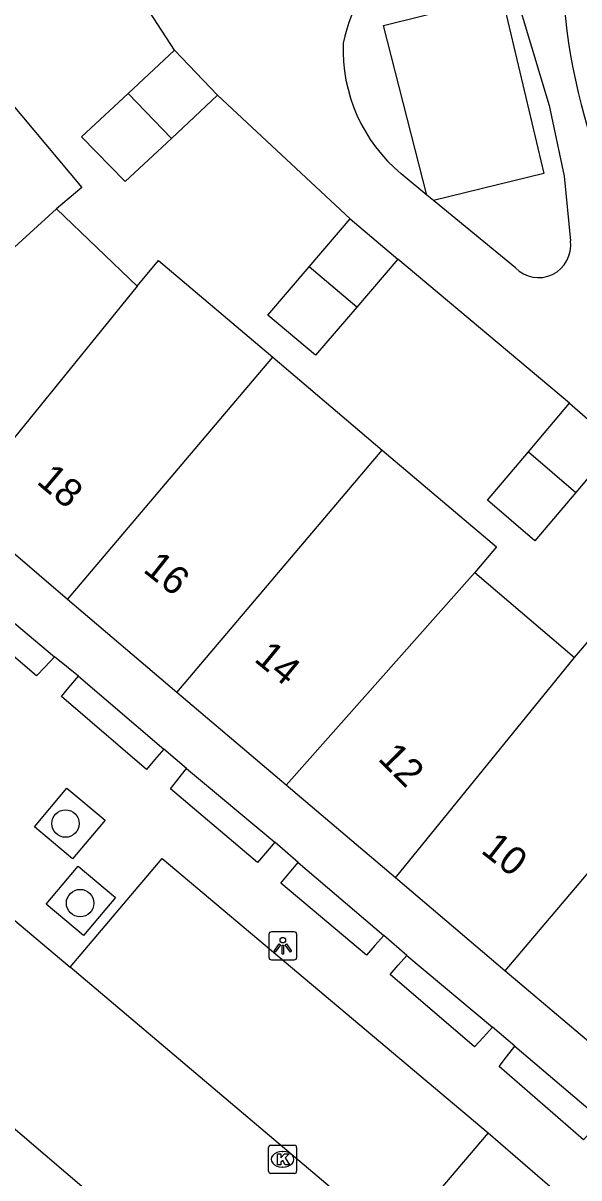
# Model space of a CAD drawing. Extents: x 156414 to 157775, y 382335 to 383765.
# Drawn here: x 157054.14 to 157073.9, y 382879 to 382920.06 of the extents above; entities that cross this region are included whole.
import ezdxf

# ---------------------------------------------------------------- set-up
doc = ezdxf.new("R2010")
doc.units = 0
for name, color, linetype in [('IMGEO_Boom', 7, 'Continuous'), ('IMGEO_Grasland_overig', 7, 'Continuous'), ('IMGEO_Haag', 7, 'Continuous'), ('IMGEO_Kolk', 7, 'Continuous'), ('IMGEO_Lichtpunt', 7, 'Continuous'), ('IMGEO_Pand', 7, 'Continuous'), ('IMGEO_Pand_nummerreeks', 7, 'Continuous'), ('IMGEO_Parkeervlak_open', 7, 'Continuous'), ('IMGEO_Rijbaan_lokaal_gesloten', 7, 'Continuous'), ('IMGEO_Voetpad_open', 7, 'Continuous')]:
    doc.layers.add(name, color=color, linetype=linetype)

msp = doc.modelspace()

# ---------------------------------------------------------------- linework, layer by layer
at = {"layer": 'IMGEO_Boom'}
for centre in [(157055.648, 382891.598), (157056.167, 382888.77)]:
    msp.add_circle(centre, 0.489, dxfattribs=at)
at = {"layer": 'IMGEO_Grasland_overig'}
msp.add_lwpolyline([(157068.493, 382913.949), (157066.953, 382919.973), (157071.153, 382921.033), (157072.644, 382914.717), (157068.731, 382913.753)], dxfattribs=at)
at = {"layer": 'IMGEO_Haag'}
for points in [[(157052.174, 382900.111), (157055.262, 382897.527)], [(157056.106, 382896.836), (157059.141, 382894.249)], [(157059.952, 382893.555), (157063.086, 382890.937)], [(157063.917, 382890.211), (157066.966, 382887.621)], [(157067.779, 382886.911), (157070.828, 382884.357)], [(157071.619, 382883.687), (157074.699, 382881.06)]]:
    msp.add_lwpolyline(points, dxfattribs=at)
at = {"layer": 'IMGEO_Kolk'}
for p, q in [((157062.862, 382879.232), (157062.862, 382880.084)), ((157062.937, 382880.158), (157063.789, 382880.158)), ((157063.863, 382880.084), (157063.863, 382879.232)), ((157063.35, 382879.938), (157063.375, 382879.938)), ((157063.373, 382879.378), (157063.348, 382879.378)), ((157063.789, 382879.158), (157062.937, 382879.158))]:
    msp.add_line(p, q, dxfattribs=at)
for points in [[(157062.862, 382879.232), (157062.862, 382880.084)], [(157062.937, 382880.158), (157063.789, 382880.158)], [(157063.863, 382880.084), (157063.863, 382879.232)], [(157063.183, 382879.858), (157063.306, 382879.858), (157063.306, 382879.707), (157063.436, 382879.858), (157063.6, 382879.858), (157063.454, 382879.707), (157063.607, 382879.458), (157063.455, 382879.458), (157063.37, 382879.622), (157063.306, 382879.555), (157063.306, 382879.458), (157063.183, 382879.458), (157063.183, 382879.858)], [(157063.789, 382879.158), (157062.937, 382879.158)]]:
    msp.add_lwpolyline(points, dxfattribs=at)
for centre, start, end in [((157062.939, 382880.082), 91.552, 178.448), ((157062.939, 382880.082), 91.552, 178.448), ((157063.787, 382880.082), 1.552, 88.448), ((157063.787, 382880.082), 1.552, 88.448), ((157062.939, 382879.234), 181.552, 268.448), ((157062.939, 382879.234), 181.552, 268.448), ((157063.787, 382879.234), 271.552, 358.448), ((157063.787, 382879.234), 271.552, 358.448)]:
    msp.add_arc(centre, 0.0765, start, end, dxfattribs=at)
for centre, major_axis, ratio, start_param, end_param in [((157063.349, 382879.658), (-0.387, 0.002), 0.722429, 4.712389, 7.853982), ((157063.374, 382879.658), (-0.39, 0.002), 0.717154, 1.570796, 4.712389)]:
    msp.add_ellipse(centre, major_axis=major_axis, ratio=ratio, start_param=start_param, end_param=end_param, dxfattribs=at)
at = {"layer": 'IMGEO_Lichtpunt'}
for p, q in [((157062.874, 382887.655), (157062.874, 382886.848)), ((157062.874, 382887.655), (157062.874, 382886.848)), ((157063.776, 382887.75), (157062.968, 382887.75)), ((157063.776, 382887.75), (157062.968, 382887.75)), ((157063.87, 382886.848), (157063.87, 382887.655)), ((157063.87, 382886.848), (157063.87, 382887.655)), ((157062.968, 382886.754), (157063.776, 382886.754)), ((157062.968, 382886.754), (157063.776, 382886.754))]:
    msp.add_line(p, q, dxfattribs=at)
for points in [[(157063.248, 382887.319), (157063.287, 382887.291), (157063.099, 382887.029), (157063.061, 382887.056), (157063.248, 382887.319)], [(157063.35, 382887.271), (157063.397, 382887.271), (157063.397, 382886.949), (157063.35, 382886.949), (157063.35, 382887.271)], [(157063.46, 382887.291), (157063.498, 382887.318), (157063.685, 382887.056), (157063.646, 382887.028), (157063.46, 382887.291)]]:
    msp.add_lwpolyline(points, dxfattribs=at)
msp.add_circle((157063.373, 382887.453), 0.0994, dxfattribs=at)
for centre, start, end in [((157062.968, 382887.655), 90, 180), ((157062.968, 382887.655), 90, 180), ((157063.776, 382887.655), 0, 90), ((157063.776, 382887.655), 0, 90), ((157062.968, 382886.848), 180, 270), ((157062.968, 382886.848), 180, 270), ((157063.776, 382886.848), 270, 0), ((157063.776, 382886.848), 270, 360)]:
    msp.add_arc(centre, 0.0946, start, end, dxfattribs=at)
at = {"layer": 'IMGEO_Pand'}
for points in [[(157057.871, 382917.564), (157059.522, 382919.104)], [(157059.522, 382919.104), (157061.051, 382917.503)], [(157051.324, 382916.339), (157053.225, 382917.778), (157056.229, 382914.217), (157055.327, 382913.457)], [(157059.41, 382915.964), (157057.769, 382914.425), (157056.22, 382916.023), (157057.871, 382917.564)], [(157057.871, 382917.564), (157059.41, 382915.964)], [(157061.051, 382917.503), (157059.41, 382915.964)], [(157047.866, 382906.651), (157055.327, 382913.457)], [(157055.327, 382913.457), (157058.192, 382910.708)], [(157064.306, 382911.392), (157065.768, 382913.105)], [(157065.768, 382913.105), (157067.456, 382911.672)], [(157058.192, 382910.708), (157058.956, 382911.626), (157063.017, 382908.179)], [(157067.456, 382911.672), (157065.997, 382909.964)], [(157065.997, 382909.964), (157064.537, 382908.256), (157062.844, 382909.68), (157064.306, 382911.392)], [(157065.997, 382909.964), (157064.306, 382911.392)], [(157058.192, 382910.708), (157051.839, 382902.879)], [(157055.713, 382899.563), (157063.017, 382908.179)], [(157063.017, 382908.179), (157066.906, 382904.879)], [(157072.105, 382904.817), (157073.558, 382906.542)], [(157073.558, 382906.542), (157075.234, 382905.095)], [(157075.234, 382905.095), (157073.784, 382903.373)], [(157059.602, 382896.263), (157066.906, 382904.879)], [(157066.906, 382904.879), (157070.964, 382901.436), (157070.194, 382900.528)], [(157073.784, 382903.373), (157072.334, 382901.651), (157070.652, 382903.092), (157072.105, 382904.817)], [(157072.105, 382904.817), (157073.784, 382903.373)], [(157055.713, 382899.563), (157051.839, 382902.879)], [(157070.194, 382900.528), (157063.49, 382892.964)], [(157070.194, 382900.528), (157073.738, 382897.502)], [(157059.602, 382896.263), (157055.713, 382899.563)], [(157073.738, 382897.502), (157074.513, 382898.406), (157078.565, 382894.973)], [(157067.379, 382889.664), (157073.738, 382897.502)], [(157063.49, 382892.964), (157059.602, 382896.263)], [(157078.565, 382894.973), (157071.268, 382886.365)], [(157067.379, 382889.664), (157063.49, 382892.964)], [(157071.268, 382886.365), (157067.379, 382889.664)], [(157075.157, 382883.065), (157071.268, 382886.365)]]:
    msp.add_lwpolyline(points, dxfattribs=at)
at = {"layer": 'IMGEO_Parkeervlak_open'}
msp.add_lwpolyline([(157070.666, 382880.6), (157067.367, 382876.712)], dxfattribs=at)
at = {"layer": 'IMGEO_Rijbaan_lokaal_gesloten'}
for points in [[(157050.124, 382891.278), (157055.811, 382886.492)], [(157042.249, 382890.822), (157044.62, 382888.63), (157061.218, 382874.44), (157077.707, 382860.082)], [(157067.367, 382876.712), (157055.811, 382886.492)]]:
    msp.add_lwpolyline(points, dxfattribs=at)
at = {"layer": 'IMGEO_Voetpad_open'}
for points in [[(157059.522, 382919.104), (157056.841, 382923.234)], [(157071.581, 382921.311), (157072.835, 382917.13), (157073.366, 382914.622), (157073.592, 382912.316)], [(157065.768, 382913.105), (157061.051, 382917.503)], [(157068.493, 382913.949), (157067.581, 382914.701)], [(157068.731, 382913.753), (157068.493, 382913.949)], [(157071.637, 382911.356), (157068.731, 382913.753)], [(157073.558, 382906.542), (157067.456, 382911.672)], [(157055.262, 382897.527), (157054.913, 382897.157), (157054.62, 382896.846), (157051.641, 382899.391), (157051.888, 382899.724), (157052.174, 382900.111)], [(157056.106, 382896.836), (157055.262, 382897.527)], [(157059.141, 382894.249), (157058.816, 382893.863), (157058.529, 382893.523), (157055.503, 382896.113), (157055.77, 382896.433), (157056.106, 382896.836)], [(157059.952, 382893.555), (157059.141, 382894.249)], [(157063.086, 382890.937), (157062.752, 382890.542), (157062.476, 382890.216), (157059.378, 382892.839), (157059.641, 382893.167), (157059.952, 382893.555)], [(157055.901, 382890.349), (157054.547, 382891.483), (157055.698, 382892.857), (157057.052, 382891.723), (157055.901, 382890.349)], [(157063.917, 382890.211), (157063.086, 382890.937)], [(157055.811, 382886.492), (157059.08, 382890.358), (157070.666, 382880.6)], [(157057.424, 382888.968), (157056.283, 382887.615), (157054.957, 382888.733), (157056.098, 382890.086), (157057.424, 382888.968)], [(157066.966, 382887.621), (157066.644, 382887.258), (157066.346, 382886.924), (157063.296, 382889.483), (157063.594, 382889.832), (157063.917, 382890.211)], [(157067.779, 382886.911), (157066.966, 382887.621)], [(157070.828, 382884.357), (157070.502, 382884.003), (157070.179, 382883.654), (157067.188, 382886.235), (157067.472, 382886.56), (157067.779, 382886.911)], [(157071.619, 382883.687), (157070.828, 382884.357)], [(157074.699, 382881.06), (157074.391, 382880.721), (157074.057, 382880.353), (157071.065, 382882.965), (157071.327, 382883.307), (157071.619, 382883.687)], [(157070.666, 382880.6), (157072.863, 382878.7)]]:
    msp.add_lwpolyline(points, dxfattribs=at)
for centre, radius, start, end in [((157094.433, 382922.468), 21.134, 160.8003, 199.3884), ((157071.257, 382918.177), 5.857, 128.6545, 168.4469), ((157071.265, 382919.118), 5.751, 177.6875, 230.1712), ((157072.458, 382912.155), 1.145, 224.2068, 8.0997)]:
    msp.add_arc(centre, radius, start, end, dxfattribs=at)

# ---------------------------------------------------------------- texts
at = {"layer": 'IMGEO_Pand_nummerreeks'}
for s, rotation, p in [('18', 319.9613, (157054.583, 382903.714)), ('16', 321.5736, (157058.368, 382900.576)), ('14', 320.5909, (157062.311, 382897.4)), ('12', 314.9914, (157066.719, 382893.873)), ('10', 321.7578, (157070.375, 382890.587))]:
    msp.add_text(s, height=1, rotation=rotation, dxfattribs=at).set_placement(p)

doc.saveas('drawing.dxf')
